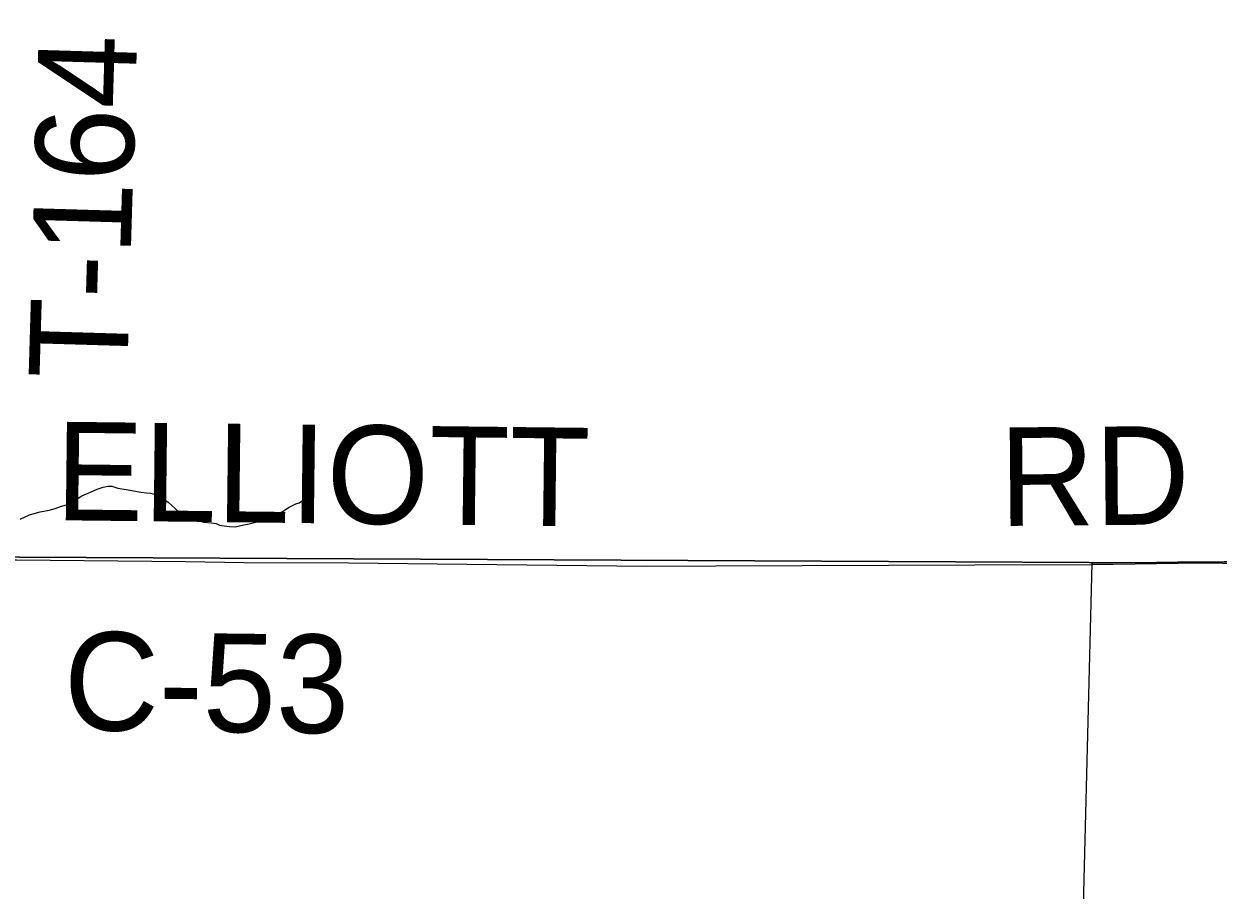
# Model space of a CAD drawing. Extents: x 2.4 to 73.1, y 4.5 to 25.6.
# Drawn here: x 35.5963 to 35.9406, y 23.4873 to 23.7371 of the extents above; entities that cross this region are included whole.
import ezdxf

# ---------------------------------------------------------------- set-up
doc = ezdxf.new("R2010")
doc.units = 0
for name, color, linetype in [('GM_X_Corporation', 7, 'Continuous'), ('GM_X_County_Road', 7, 'Continuous'), ('GM_X_County_Road_Text', 7, 'Continuous'), ('GM_X_Minor_River', 7, 'Continuous'), ('GM_X_Section', 7, 'Continuous'), ('GM_X_Township_Road_Text', 7, 'Continuous')]:
    doc.layers.add(name, color=color, linetype=linetype)

msp = doc.modelspace()

# ---------------------------------------------------------------- linework, layer by layer
at = {"layer": 'GM_X_Corporation'}
msp.add_lwpolyline([(35.96905317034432, 23.58211247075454), (35.92897482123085, 23.58186703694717), (35.90416351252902, 23.58147557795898), (35.90099762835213, 23.456216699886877), (35.9479265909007, 23.456577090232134)], dxfattribs=at)
at = {"layer": 'GM_X_County_Road'}
for points in [[(35.5750851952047, 23.582529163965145), (35.57790621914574, 23.58252295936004), (35.594095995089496, 23.582491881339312), (35.64289840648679, 23.58202895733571), (35.65968159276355, 23.581780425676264), (35.68983045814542, 23.581618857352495), (35.724021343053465, 23.581255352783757), (35.77592128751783, 23.580748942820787), (35.79581443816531, 23.580789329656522), (35.8704130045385, 23.58112176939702), (35.9042807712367, 23.58119943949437)], [(35.9042807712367, 23.58119943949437), (35.929092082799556, 23.581590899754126), (35.969170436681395, 23.58183633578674), (35.969667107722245, 23.58184180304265)]]:
    msp.add_lwpolyline(points, dxfattribs=at)
at = {"layer": 'GM_X_Minor_River'}
msp.add_lwpolyline([(35.59517493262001, 23.59421704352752), (35.59786622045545, 23.59547746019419), (35.600926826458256, 23.59634867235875), (35.60359822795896, 23.596850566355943), (35.60532171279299, 23.597375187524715), (35.606854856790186, 23.597906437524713), (35.60857644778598, 23.598432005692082), (35.60953572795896, 23.598787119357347), (35.61107834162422, 23.599697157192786), (35.61301110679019, 23.600976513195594), (35.61550637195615, 23.60205227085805), (35.61742872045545, 23.602952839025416), (35.61915220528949, 23.603478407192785), (35.620489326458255, 23.603824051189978), (35.621628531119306, 23.603794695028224), (35.62332265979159, 23.60318295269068), (35.62635012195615, 23.60272651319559), (35.629942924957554, 23.602065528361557), (35.63164557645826, 23.601833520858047), (35.632783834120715, 23.601803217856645), (35.634102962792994, 23.601391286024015), (35.63504803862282, 23.60117727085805), (35.636727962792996, 23.599996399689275), (35.637847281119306, 23.59920852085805), (35.641001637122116, 23.596281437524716), (35.64269481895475, 23.595668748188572), (35.64381508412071, 23.594880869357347), (35.644939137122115, 23.594283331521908), (35.64644860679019, 23.593864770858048), (35.64814652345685, 23.593443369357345), (35.65023080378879, 23.593200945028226), (35.65174406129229, 23.59297177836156), (35.65268250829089, 23.59256931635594), (35.65400731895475, 23.592345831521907), (35.65552057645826, 23.59211666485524), (35.65722890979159, 23.592073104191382), (35.65971091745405, 23.59257973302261), (35.66123932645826, 23.592921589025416), (35.662767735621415, 23.59326155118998), (35.66449122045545, 23.593787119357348), (35.66621281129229, 23.59431363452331), (35.66736148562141, 23.594664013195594), (35.66890409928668, 23.59557310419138), (35.67082644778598, 23.59647367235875), (35.67275826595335, 23.597753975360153), (35.67468061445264, 23.598653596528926), (35.67563894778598, 23.599008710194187), (35.67757076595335, 23.600289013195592), (35.67853478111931, 23.60083352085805), (35.678530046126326, 23.60064317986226), (35.67853478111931, 23.60083352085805)], dxfattribs=at)
at = {"layer": 'GM_X_Section'}
for points in [[(35.5866097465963, 24.085168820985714), (36.08619276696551, 24.084720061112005), (36.07683073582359, 23.580850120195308), (35.57562671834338, 23.583413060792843)], [(35.57562671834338, 23.583413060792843), (36.07683073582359, 23.580850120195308), (36.06714206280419, 23.079456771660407), (35.56221036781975, 23.083040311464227)]]:
    msp.add_lwpolyline(points, close=True, dxfattribs=at)

# ---------------------------------------------------------------- texts
at = {"layer": 'GM_X_County_Road_Text'}
for s, height, rotation, p in [('ELLIOTT', 0.02840909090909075, 359.332945, (35.60523919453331, 23.59396749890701)), ('RD', 0.028409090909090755, 0.48498500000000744, (35.87762711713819, 23.592293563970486)), ('C-53', 0.02840909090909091, 359.314399, (35.6076265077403, 23.533437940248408))]:
    msp.add_text(s, height=height, rotation=rotation, dxfattribs=at).set_placement(p)
at = {"layer": 'GM_X_Township_Road_Text'}
msp.add_text('T-164', height=0.02840909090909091, rotation=88.315147, dxfattribs=at).set_placement((35.626020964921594, 23.6343664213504))

doc.saveas('drawing.dxf')
